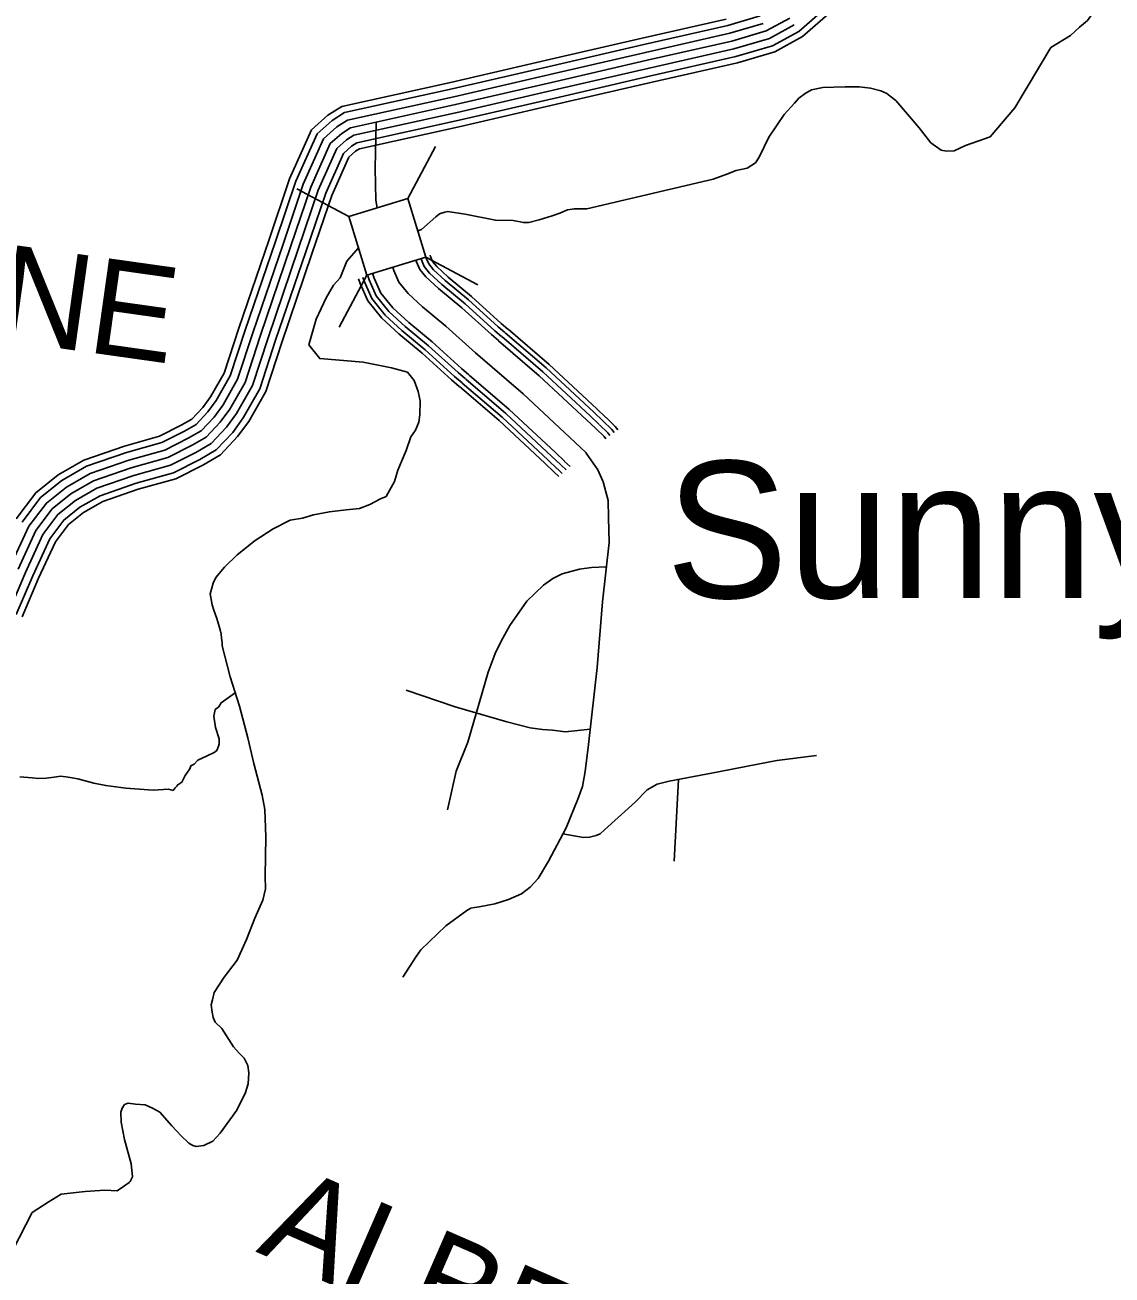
# Model space of a CAD drawing. Extents: x 1551132 to 1791609, y 378168 to 563823.
# Drawn here: x 1646178 to 1650372, y 447557 to 452379 of the extents above; entities that cross this region are included whole.
import ezdxf

# ---------------------------------------------------------------- set-up
doc = ezdxf.new("R2010")
doc.units = 0
for name, color, linetype in [('DESIGN - ROW - Right-of-Way and Easement Labels', 7, 'Continuous'), ('DESIGN - TRANSPORTATION - Text', 7, 'Continuous'), ('SURVEY - CONTROL with Text', 7, 'Continuous'), ('SURVEY - DRAINAGE - Storm Sewer', 7, 'Continuous'), ('SURVEY - TRANSPORTATION - Roads', 7, 'Continuous'), ('SURVEY - VEGETATION - Features with Text', 7, 'Continuous')]:
    doc.layers.add(name, color=color, linetype=linetype)

msp = doc.modelspace()

# ---------------------------------------------------------------- linework, layer by layer
at = {"layer": 'DESIGN - TRANSPORTATION - Text'}
for points in [[(1649997.415, 452060.31), (1650135.595, 452292.041), (1650212.152, 452339.159), (1650246.543, 452370.777), (1650276.85, 452396.436), (1650300.5, 452428.403), (1650317.75, 452468.038), (1650316.741, 452544.173), (1650315.591, 452610.3), (1650314.816, 452704.461), (1650258.734, 452849.406), (1650194.628, 452992.443), (1650082.797, 453154.114), (1650042.69, 453203.315)], [(1648345.337, 451669.741), (1648833.909, 451784.819), (1648886.124, 451804.195), (1648922.274, 451817.762), (1648964.373, 451827.245), (1648996.605, 451846.871), (1649010.872, 451868.73), (1649047.854, 451946.39), (1649106.944, 452033.784), (1649147.485, 452077.352), (1649163.926, 452096.944), (1649187.943, 452114.903), (1649212.1, 452128.62), (1649256.191, 452138.079), (1649342.172, 452141.004), (1649396.129, 452140.32), (1649440.037, 452135.762), (1649479.869, 452125.245), (1649503.718, 452114.928), (1649515.585, 452104.761), (1649537.359, 452088.461), (1649627.932, 451983.15), (1649673.139, 451924.482), (1649712.738, 451895.939), (1649733.071, 451893.081), (1649762.671, 451893.306), (1649806.92, 451914.781), (1649901.276, 451947.649), (1649997.415, 452060.31)], [(1647693.519, 451585.122), (1647707.494, 451589.747), (1647763.067, 451638.681), (1647778.009, 451650.998), (1647798.075, 451656.757), (1647808.733, 451659.849), (1647875.931, 451649.765), (1647993.545, 451626.248), (1648061.485, 451625.39), (1648101.343, 451616.873), (1648121.709, 451617.514), (1648161.45, 451628.14), (1648211.615, 451643.532), (1648241.715, 451653.165), (1648271.33, 451665.982), (1648297.905, 451670.491), (1648337.871, 451669.983), (1648345.337, 451669.741)], [(1646938.711, 449984.163), (1646938.861, 449995.855), (1646937.094, 450013.905), (1646934.694, 450029.139), (1646931.511, 450046.031), (1646918.095, 450090.274), (1646906.52, 450122.466), (1646900.787, 450142.575), (1646893.337, 450184.735), (1646897.562, 450202.71), (1646904.245, 450226.694), (1646914.145, 450248.578), (1646948.636, 450288.204), (1646997.218, 450335.672), (1647065.883, 450390.898), (1647136.423, 450436.083), (1647200.805, 450469.326), (1647248.871, 450476.734), (1647291.02, 450490.226), (1647353.118, 450501.46), (1647417.167, 450508.668), (1647469.199, 450514.027), (1647509.373, 450529.544), (1647549.622, 450551.07), (1647571.738, 450560.812), (1647604.096, 450618.48), (1647617.02, 450662.406), (1647648.278, 450738.241), (1647666.636, 450789.984), (1647684.96, 450815.802), (1647697.36, 450847.694), (1647701.727, 450875.687), (1647702.427, 450929.763), (1647695.819, 450965.714), (1647679.452, 451008.182), (1647653.895, 451040.557), (1647592.371, 451056.691), (1647482.39, 451077.992), (1647315.644, 451092.184), (1647273.07, 451145.435), (1647301.453, 451244.821), (1647340.477, 451326.465), (1647368.86, 451376.158), (1647394.784, 451404.408), (1647419.592, 451468.202), (1647465.258, 451519.112)], [(1646995.892, 448193.258), (1647028.749, 448260.951), (1647039.183, 448294.877), (1647041.724, 448336.912), (1647037.891, 448366.029), (1647024.466, 448393.221), (1647004.742, 448413.505), (1646983.076, 448437.814), (1646938.018, 448508.499), (1646912.352, 448532.858), (1646904.594, 448550.992), (1646900.853, 448571.068), (1646897.219, 448599.16), (1646901.478, 448619.135), (1646907.836, 448647.103), (1646946.577, 448706.713), (1646997.392, 448772.181), (1647032.4, 448851.867), (1647065.432, 448933.585), (1647096.315, 449003.312), (1647106.881, 449047.247), (1647105.506, 449095.348), (1647107.473, 449247.569), (1647104.382, 449317.72), (1647103.273, 449352.88), (1647093.565, 449408.006), (1647061.174, 449530.609), (1647038.467, 449629.062), (1647006.076, 449751.665), (1646969.56, 449864.31), (1646938.711, 449984.163)], [(1646989.46, 449802.916), (1646934.944, 449765.099), (1646926.778, 449749.165), (1646912.678, 449739.306), (1646906.403, 449713.339), (1646913.895, 449669.205), (1646927.386, 449624.995), (1646927.186, 449606.97), (1646925.078, 449596.986), (1646918.903, 449581.027), (1646908.828, 449573.127), (1646880.712, 449559.418), (1646844.579, 449543.801), (1646830.421, 449527.934), (1646818.372, 449522.059), (1646814.247, 449510.084), (1646795.981, 449484.25), (1646783.706, 449458.357), (1646767.615, 449448.515), (1646763.556, 449442.557), (1646757.498, 449436.615), (1646749.398, 449426.69), (1646731.465, 449430.89), (1646673.5, 449427.523), (1646567.719, 449434.698), (1646489.938, 449445.565), (1646444.089, 449454.082), (1646382.357, 449470.782), (1646344.475, 449477.216), (1646316.559, 449481.524), (1646290.551, 449477.808), (1646260.551, 449474.132), (1646230.569, 449472.457), (1646206.628, 449474.724), (1646158.737, 449479.258)], [(1646132.087, 447653.768), (1646206.302, 447797.872), (1646267.425, 447838.631), (1646318.166, 447869.257), (1646410.247, 447880.116), (1646486.262, 447885.166), (1646534.194, 447882.558), (1646558.377, 447898.283), (1646580.11, 447914.1), (1646584.618, 447917.984), (1646592.843, 447935.909), (1646592.868, 447937.909), (1646587.493, 447986.06), (1646562.735, 448080.521), (1646549.602, 448146.798), (1646548.094, 448184.882), (1646553.394, 448200.774), (1646562.477, 448214.75), (1646576.543, 448220.583), (1646604.468, 448216.216), (1646642.408, 448213.741), (1646670.225, 448201.366), (1646697.999, 448184.991), (1646745.281, 448132.314), (1646780.755, 448093.805), (1646810.371, 448065.379), (1646826.254, 448057.171), (1646838.187, 448053.012), (1646868.211, 448056.637), (1646902.419, 448074.238), (1646930.785, 448103.93), (1646995.892, 448193.258)]]:
    msp.add_lwpolyline(points, dxfattribs=at)
at = {"layer": 'SURVEY - CONTROL with Text'}
for points in [[(1649289.024, 452463.287), (1649164.043, 452354.634), (1649061.954, 452298.808), (1648921.316, 452257.223), (1648592.832, 452182.963), (1648240.24, 452101.327), (1647853.115, 452011.816), (1647458.708, 451924.789), (1647438.075, 451911.638), (1647407.326, 451884.063), (1647338.644, 451731.084), (1647261.829, 451504.111), (1647145.348, 451162.835), (1647084.175, 450975.522), (1647020.551, 450863.286), (1646979.744, 450807.443), (1646916.495, 450740.433), (1646852.847, 450703.282), (1646751.332, 450652.305), (1646607.094, 450612.129), (1646467.939, 450563.619), (1646390.599, 450519.351), (1646328.092, 450469.683), (1646274.152, 450397.657), (1646208.17, 450254.794), (1646144.555, 450104.724)], [(1649305.682, 452445.02), (1649178.243, 452334.225), (1649071.495, 452275.849), (1648927.549, 452233.289), (1648598.348, 452158.87), (1648245.815, 452077.252), (1647858.557, 451987.707), (1647468.299, 451901.596), (1647453.066, 451891.888), (1647427.734, 451869.162), (1647361.677, 451722.042), (1647285.229, 451496.152), (1647168.789, 451155.01), (1647106.899, 450965.497), (1647041.342, 450849.86), (1646998.785, 450791.609), (1646932.028, 450720.882), (1646864.63, 450681.548), (1646760.274, 450629.138), (1646614.485, 450588.537), (1646478.23, 450541.035), (1646404.507, 450498.826), (1646345.958, 450452.316), (1646295.501, 450384.923), (1646230.769, 450244.786), (1646167.771, 450096.165)], [(1649026.055, 452385.177), (1648897.858, 452347.267), (1648572.09, 452273.623), (1648219.274, 452191.938), (1647832.616, 452102.535), (1647422.601, 452012.066), (1647381.652, 451985.965), (1647330.561, 451940.139), (1647251.979, 451765.118), (1647173.781, 451534.037), (1647057.134, 451192.294), (1646998.668, 451013.273), (1646942.295, 450913.82), (1646908.104, 450867.028), (1646858.055, 450814.009), (1646808.498, 450785.084), (1646717.675, 450739.474), (1646579.286, 450700.931), (1646429.207, 450648.605), (1646338.275, 450596.553), (1646260.844, 450535.035), (1646193.837, 450445.558), (1646123.122, 450292.454)], [(1648883.55, 452402.177), (1648559.449, 452328.917), (1648206.491, 452247.198), (1647820.116, 452157.853), (1647400.576, 452065.284), (1647347.244, 452031.291), (1647283.746, 451974.332), (1647199.131, 451785.877), (1647120.082, 451552.287), (1647003.343, 451210.262), (1646946.52, 451036.29), (1646894.571, 450944.638), (1646864.413, 450903.37), (1646822.422, 450858.877), (1646781.448, 450834.968), (1646697.15, 450792.634), (1646562.32, 450755.083), (1646405.582, 450700.44), (1646306.368, 450643.638), (1646219.836, 450574.895), (1646144.863, 450474.767)], [(1649128.419, 452405.819), (1649038.021, 452356.384), (1648905.674, 452317.25), (1648579.007, 452243.406), (1648226.265, 452161.737), (1647839.449, 452072.293), (1647434.634, 451982.974), (1647400.459, 451961.19), (1647356.152, 451921.447), (1647280.87, 451753.776), (1647203.13, 451524.061), (1647086.541, 451182.478), (1647027.168, 451000.689), (1646968.377, 450896.978), (1646931.986, 450847.169), (1646877.538, 450789.484), (1646823.281, 450757.816), (1646728.891, 450710.415), (1646588.553, 450671.331), (1646442.115, 450620.279), (1646355.717, 450570.819), (1646283.26, 450513.251), (1646220.611, 450429.591), (1646151.471, 450279.903)], [(1649128.419, 452405.819), (1649038.021, 452356.384), (1648905.674, 452317.25), (1648579.007, 452243.406), (1648226.265, 452161.737), (1647839.449, 452072.293), (1647434.634, 451982.974), (1647400.459, 451961.19), (1647356.152, 451921.447), (1647280.87, 451753.776), (1647203.13, 451524.061), (1647086.541, 451182.478), (1647027.168, 451000.689), (1646968.377, 450896.978), (1646931.986, 450847.169), (1646877.538, 450789.484), (1646823.281, 450757.816), (1646728.891, 450710.415), (1646588.553, 450671.331), (1646442.115, 450620.279), (1646355.717, 450570.819), (1646283.26, 450513.251), (1646220.611, 450429.591), (1646151.471, 450279.903)], [(1649014.088, 452413.961), (1648890.033, 452377.276), (1648565.182, 452303.849), (1648212.291, 452222.147), (1647825.783, 452132.769), (1647410.559, 452041.158), (1647362.844, 452010.741), (1647304.978, 451958.831), (1647223.097, 451776.468), (1647144.432, 451544.012), (1647027.734, 451202.12), (1646970.161, 451025.857), (1646916.204, 450930.671), (1646884.229, 450886.895), (1646838.58, 450838.535), (1646793.715, 450812.351), (1646706.45, 450768.525), (1646570.012, 450730.532), (1646416.29, 450676.939), (1646320.834, 450622.287), (1646238.428, 450556.819), (1646167.071, 450461.525)], [(1649146.227, 452380.227), (1649049.988, 452327.592), (1648913.491, 452287.232), (1648585.923, 452213.189), (1648233.257, 452131.536), (1647846.282, 452042.05), (1647446.667, 451953.881), (1647419.267, 451936.414), (1647381.743, 451902.755), (1647309.761, 451742.434), (1647232.48, 451514.086), (1647115.949, 451172.661), (1647055.667, 450988.106), (1646994.46, 450880.136), (1646955.869, 450827.31), (1646897.021, 450764.958), (1646838.064, 450730.549), (1646740.108, 450681.356), (1646597.819, 450641.73), (1646455.023, 450591.953), (1646373.158, 450545.085), (1646305.676, 450491.467), (1646247.386, 450413.624), (1646179.82, 450267.353), (1646115.43, 450115.449)]]:
    msp.add_lwpolyline(points, dxfattribs=at)
at = {"layer": 'SURVEY - DRAINAGE - Storm Sewer'}
for p, q in [((1647655.235, 451710.398), (1647761.863, 451910.91)), ((1647428.003, 451640.918), (1647227.475, 451747.521)), ((1647724.682, 451483.166), (1647925.235, 451376.546)), ((1647497.492, 451413.719), (1647390.872, 451213.191))]:
    msp.add_line(p, q, dxfattribs=at)
msp.add_lwpolyline([(1647428.003, 451640.918), (1647497.5, 451413.694), (1647724.682, 451483.166), (1647655.235, 451710.398)], close=True, dxfattribs=at)
at = {"layer": 'SURVEY - TRANSPORTATION - Roads'}
for points in [[(1647532.798, 452004.633), (1647528.931, 451827.045), (1647531.715, 451702.858), (1647537.248, 451674.466)], [(1647686.344, 451472.344), (1647688.602, 451465.435), (1647701.335, 451436.626), (1647724.677, 451407.484), (1647773.167, 451363.258), (1647863.048, 451288.506), (1647977.704, 451184.728), (1648004.586, 451161.686)], [(1647705.335, 451479.519), (1647707.56, 451472.71), (1647718.818, 451447.251), (1647739.518, 451421.401), (1647786.492, 451378.558), (1647876.348, 451303.831), (1647991.103, 451199.962), (1648017.095, 451177.695)], [(1647724.343, 451485.736), (1647726.26, 451479.886), (1647736.06, 451457.718), (1647754.151, 451435.126), (1647799.625, 451393.65), (1647889.456, 451318.94), (1648004.328, 451214.971), (1648030.103, 451192.878)], [(1647740.976, 451491.186), (1647742.618, 451486.161), (1647751.143, 451466.877), (1647766.951, 451447.135), (1647811.124, 451406.85), (1647900.931, 451332.157), (1648015.895, 451228.104), (1648041.494, 451206.17)], [(1647520.573, 451418.051), (1647525.548, 451402.875), (1647550.989, 451345.324), (1647597.054, 451287.789), (1647658.57, 451231.687), (1647748.709, 451156.719), (1647862.406, 451053.816), (1647891.089, 451029.232)], [(1647597.03, 451444.051), (1647601.029, 451431.834), (1647620.587, 451387.591), (1647656.136, 451343.199), (1647711.618, 451292.597), (1647801.641, 451217.729), (1647915.78, 451114.418), (1648100.151, 450956.447), (1648280.421, 450788.51), (1648341.82, 450729.841), (1648343.67, 450727.35)], [(1647465.658, 451400.075), (1647471.532, 451382.15), (1647501.182, 451315.073), (1647554.78, 451248.138), (1647620.612, 451188.103), (1647710.835, 451113.068), (1647824.207, 451010.448), (1647853.482, 450985.356)], [(1647482.291, 451405.517), (1647487.89, 451388.425), (1647516.265, 451324.24), (1647567.588, 451260.146), (1647632.104, 451201.303), (1647722.301, 451126.293), (1647835.782, 451023.582), (1647864.873, 450998.648)], [(1647501.298, 451411.742), (1647506.582, 451395.6), (1647533.506, 451334.707), (1647582.213, 451273.872), (1647645.245, 451216.387), (1647735.418, 451141.402), (1647848.998, 451038.591), (1647877.889, 451013.832)], [(1648017.778, 451177.103), (1648176.099, 451041.458), (1648358.628, 450871.412), (1648393.502, 450838.078)], [(1648030.786, 451192.287), (1648189.424, 451056.375), (1648372.361, 450885.954), (1648407.327, 450852.545)], [(1648042.177, 451205.579), (1648201.09, 451069.425), (1648384.369, 450898.687), (1648419.41, 450865.195)], [(1648005.27, 451161.102), (1648162.583, 451026.324), (1648344.712, 450856.653), (1648380.144, 450822.794)], [(1647854.19, 450984.756), (1648007.836, 450853.111), (1648185.357, 450687.74), (1648219.731, 450654.898)], [(1647865.573, 450998.04), (1648019.494, 450866.17), (1648197.365, 450700.466), (1648231.814, 450667.548)], [(1647878.589, 451013.232), (1648032.827, 450881.087), (1648211.09, 450715.016), (1648245.631, 450682.007)], [(1647891.789, 451028.632), (1648046.344, 450896.212), (1648225.006, 450729.775), (1648259.647, 450696.674)], [(1648394.16, 450837.461), (1648427.551, 450805.552), (1648435.168, 450795.293)], [(1648407.977, 450851.92), (1648442.593, 450818.844), (1648451.226, 450807.21)], [(1648420.068, 450864.578), (1648455.759, 450830.469), (1648465.275, 450817.644)], [(1648380.811, 450822.169), (1648412.293, 450792.076), (1648418.885, 450783.201)], [(1648343.67, 450727.35), (1648388.819, 450663.04), (1648408.685, 450617.055), (1648427.968, 450544.778), (1648429.318, 450478.677), (1648432.376, 450382.524), (1648406.16, 450154.476), (1648385.685, 449900.336), (1648352.802, 449604.262), (1648339.786, 449500.251), (1648329.228, 449442.274), (1648310.745, 449392.39), (1648265.696, 449282.67), (1648198.456, 449153.142), (1648157.832, 449087.448), (1648126.882, 449054.006), (1648093.283, 449027.988), (1648043.093, 449006.438), (1647990.944, 448988.912), (1647930.595, 448977.62), (1647912.787, 448974.812), (1647898.738, 448971.995), (1647882.746, 448963.912), (1647802.232, 448904.518), (1647705.342, 448811.408), (1647687.093, 448785.549), (1647636.335, 448705.93)], [(1648260.297, 450696.049), (1648281.071, 450676.198)], [(1648220.381, 450654.273), (1648237.606, 450637.814)], [(1648232.473, 450666.931), (1648250.772, 450649.439)], [(1648246.289, 450681.39), (1648265.813, 450662.723)], [(1648421.593, 450288.705), (1648363.478, 450287.055), (1648317.42, 450279.488), (1648251.28, 450262.096), (1648215.131, 450244.42), (1648178.89, 450218.728), (1648114.317, 450157.268), (1648049.118, 450063.382), (1648014.844, 450002.014), (1647992.386, 449954.163), (1647965.695, 449882.327), (1647887.097, 449612.72), (1647842.023, 449501.009), (1647808.573, 449351.13)], [(1648359.269, 449662.489), (1648263.321, 449653.18), (1648213.406, 449659.663), (1648175.448, 449662.03), (1648127.533, 449668.497), (1648037.793, 449691.389), (1647838.456, 449749.365), (1647649.169, 449813.259)], [(1648396.718, 449259.403), (1648413.568, 449274.312), (1648532.748, 449381.398), (1648579.264, 449429.049), (1648617.521, 449450.725), (1648663.687, 449462.308), (1648854.249, 449498.568), (1648965.946, 449520.502), (1649078.935, 449542.511), (1649231.29, 449561.103)], [(1648699.303, 449469.084), (1648682.694, 449153.492)], [(1648253.738, 449259.636), (1648333.194, 449245.019), (1648355.827, 449245.961), (1648381.318, 449252.578), (1648396.718, 449259.403)]]:
    msp.add_lwpolyline(points, dxfattribs=at)

# ---------------------------------------------------------------- texts
at = {"layer": 'DESIGN - ROW - Right-of-Way and Easement Labels'}
for s, height, rotation, p in [('OSBORNE', 369.9916, 351.985189, (1644287.616, 451417.274)), ('ALBERT', 369.9941, 336.433883, (1647065.957, 447648.285))]:
    msp.add_text(s, height=height, rotation=rotation, dxfattribs=at).set_placement(p)
at = {"layer": 'SURVEY - VEGETATION - Features with Text'}
msp.add_text('Sunnyside', height=527.9876, rotation=0.000031, dxfattribs=at).set_placement((1648650.996, 450168.877))

doc.saveas('drawing.dxf')
